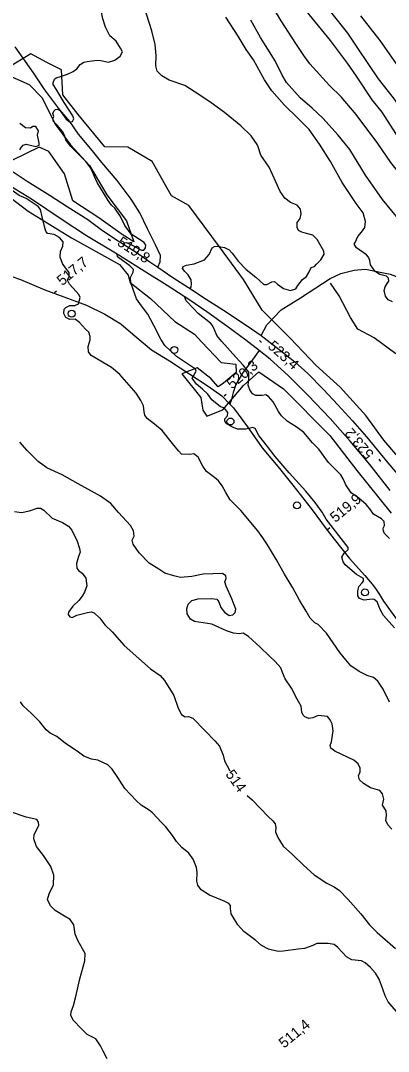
# Model space of a CAD drawing. Extents: x 347059 to 352153, y 6073752 to 6078601.
# Drawn here: x 349911.2 to 350069.3, y 6077137.1 to 6077579.9 of the extents above; entities that cross this region are included whole.
import ezdxf

# ---------------------------------------------------------------- set-up
doc = ezdxf.new("R2010")
doc.units = 0
for name, color, linetype in [('Level 1', 7, 'Continuous'), ('Level 2', 7, 'Continuous'), ('Level 21', 7, 'Continuous'), ('Level 22', 7, 'Continuous'), ('Level 3', 7, 'Continuous'), ('Level 36', 7, 'Continuous'), ('Level 4', 7, 'Continuous'), ('Level 44', 7, 'Continuous')]:
    doc.layers.add(name, color=color, linetype=linetype)

msp = doc.modelspace()

# ---------------------------------------------------------------- linework, layer by layer
at = {"layer": 'Level 1'}
for points in [[(349945.69, 6077562.71), (349948.99, 6077561.97), (349951.73, 6077562.89), (349953.95, 6077564.58), (349954.94, 6077566.46), (349954.15, 6077568.06), (349952.24, 6077571), (349949.53, 6077573.29), (349947.71, 6077577.1), (349946.59, 6077580.7), (349943.74, 6077594.8), (349936.94, 6077616.55), (349933.48, 6077627.5), (349929.44, 6077635.58), (349923.28, 6077650.41), (349915.75, 6077666.24), (349907.75, 6077681.67), (349899.86, 6077694.54), (349895, 6077703.13), (349887.18, 6077715.91), (349883.67, 6077721.9)], [(350088.41, 6077512.44), (350082.26, 6077519.01), (350078.45, 6077523.27), (350075.13, 6077527.41), (350066.57, 6077540.58), (350062.28, 6077545.89), (350055.61, 6077555.99), (350051.71, 6077561.63), (350044.34, 6077571.27), (350034.06, 6077583.93), (350026.58, 6077593.88), (350017.89, 6077604.59)], [(349955.4, 6077483.85), (349955.8, 6077484.43), (349956.74, 6077484.59), (349959.74, 6077483.08), (349963.16, 6077481.23), (349964.11, 6077481.22), (349964.87, 6077482.24), (349964.99, 6077483.4), (349964.23, 6077484.63), (349960.29, 6077487.11), (349958.78, 6077488.12), (349955.98, 6077491.81), (349954.17, 6077495.76), (349951.74, 6077499.34), (349950.25, 6077500.64), (349948.76, 6077502.6), (349944.09, 6077510.31), (349941.4, 6077516.46), (349939.2, 6077519.43), (349936.25, 6077522.33), (349932.66, 6077526.01), (349930.65, 6077528.74), (349930.11, 6077530.69), (349929.24, 6077532.22), (349926.94, 6077534.98), (349925.26, 6077536.52), (349925.09, 6077537.7), (349925.48, 6077538.69), (349925.02, 6077540.04), (349925.41, 6077541.02), (349926.21, 6077541.68), (349927.11, 6077541.89), (349928.01, 6077541.3), (349929.37, 6077539.5), (349930.72, 6077537.55), (349932.5, 6077536.22), (349933.56, 6077536.56), (349934.11, 6077537.68), (349933.65, 6077539.03), (349929.89, 6077544.69), (349927.74, 6077548.24), (349926.49, 6077550.39), (349925.22, 6077552.4), (349925.23, 6077553.21), (349925.74, 6077554.69), (349926.46, 6077555.28), (349928.73, 6077555.95), (349931.32, 6077556.88), (349933.77, 6077557.96), (349935.35, 6077559.13), (349936.72, 6077561.05), (349938.43, 6077562.06), (349939.85, 6077562.29), (349944.09, 6077562.85), (349945.69, 6077562.71)], [(349963.22, 6077457.39), (349961.02, 6077460.37), (349959.39, 6077464.74), (349958.54, 6077467.23), (349958.48, 6077469.56), (349959.51, 6077471.87), (349959.77, 6077473.02), (349958.16, 6077474.48), (349952.89, 6077478.39), (349952.75, 6077479.54)], [(350071.96, 6077319.09), (350067.18, 6077324.35), (350065.86, 6077326.6), (350065.22, 6077328.33), (350064.45, 6077330.23), (350063.15, 6077331.16), (350062.28, 6077331.38), (350058.86, 6077330.98), (350056.94, 6077331.67), (350056.16, 6077332.76), (350056.14, 6077334.74), (350056.56, 6077336.81), (350057.97, 6077338.36), (350058.56, 6077339.11), (350058.53, 6077340.28), (350055.53, 6077341.95), (350050.71, 6077346.12), (350049.89, 6077347.44), (350049.28, 6077349.46), (350050.32, 6077351.11), (350052.01, 6077352.64), (350052.04, 6077353.58), (350042.58, 6077365.78), (350040.81, 6077368.72), (350037.76, 6077372.87), (350033.75, 6077377.7), (350026.66, 6077385.58), (350020.6, 6077392.71), (350017.34, 6077396.95), (350013.55, 6077401.68), (350012.01, 6077404.67), (350010.98, 6077405.06), (350008.07, 6077404.36), (350004.41, 6077404.43), (350001.92, 6077405.32), (349999.57, 6077406.85), (349998.93, 6077407.78), (349999.03, 6077408.8), (350000.19, 6077410.15), (350000.26, 6077411.53), (349998.76, 6077413.49), (349997.12, 6077414.01), (349993.38, 6077417.05), (349991.7, 6077419.39), (349989.35, 6077421.58), (349986.85, 6077423.78), (349984.89, 6077426.3), (349986.72, 6077429.37), (349986.44, 6077430.09), (349978.18, 6077435.67), (349973.13, 6077440.29), (349971.49, 6077443.07), (349968.48, 6077448.96), (349965.86, 6077453.72), (349963.22, 6077457.39)], [(349918.97, 6077234.33), (349918.94, 6077235.5), (349918.17, 6077236.75), (349913.61, 6077237.7), (349907.32, 6077239.91)], [(349948.37, 6077133.97), (349946.69, 6077137.15), (349945.59, 6077139.46), (349943.52, 6077142.45), (349939.78, 6077144.35), (349937.23, 6077146.95), (349933.95, 6077150.42), (349932.83, 6077152.59), (349932.91, 6077154.12), (349933.91, 6077156.82), (349934.89, 6077160.69), (349936.6, 6077168.24), (349938.85, 6077175.95), (349938.94, 6077179.1), (349935.99, 6077184.45), (349934.67, 6077187.52), (349934.1, 6077191.46), (349932.47, 6077193.75), (349930.1, 6077195.15), (349926.05, 6077197.6), (349924.04, 6077199.7), (349922.75, 6077202.39), (349923.44, 6077204.82), (349925.29, 6077208.61), (349925.42, 6077212.86), (349924.23, 6077216.57), (349921.07, 6077221.2), (349918.06, 6077225.16), (349916.9, 6077228.36), (349917.01, 6077230.18), (349918.97, 6077234.33)]]:
    msp.add_lwpolyline(points, dxfattribs=at)
at = {"layer": 'Level 2'}
for points in [[(349998.79, 6077540.38), (349993.12, 6077544.61), (349988.3, 6077547.82), (349981.75, 6077551.98), (349975.09, 6077554.34), (349971.9, 6077556.23), (349969.89, 6077558.16), (349969.31, 6077560.47), (349969.53, 6077564.89), (349969.05, 6077569.66), (349967.66, 6077575.54), (349963.17, 6077589.48)], [(350086.49, 6077501.26), (350080.36, 6077507.34), (350075.32, 6077512.59), (350070.31, 6077518.92), (350064.75, 6077527.05), (350055.45, 6077539.5), (350048.96, 6077547.13), (350044.04, 6077552.07), (350035.53, 6077561.33), (350032.96, 6077564.9), (350029.45, 6077570.07), (350023.25, 6077579.77), (350017.83, 6077588.52)], [(350056.15, 6077487.21), (350057.73, 6077489.03), (350059.17, 6077491.01), (350059.5, 6077493.52), (350058.4, 6077497.26), (350055.43, 6077501.32), (350049.42, 6077510.31), (350044.45, 6077519.35), (350039.69, 6077526.84), (350035.17, 6077533.07), (350030.3, 6077537.95), (350024.63, 6077543.63), (350019.15, 6077549.73), (350016.03, 6077554.45), (350011.24, 6077563.1), (350008.16, 6077567.45), (350004.76, 6077573.14), (349999.42, 6077581.33)], [(350103.66, 6077510.13), (350097.32, 6077516.13), (350088.13, 6077525.07), (350083.06, 6077531.32), (350077.56, 6077538.4), (350071.45, 6077546.7), (350065.11, 6077554.94), (350056.12, 6077567.98), (350051.89, 6077574.51), (350044.55, 6077583.63)], [(350292.81, 6077312.79), (350273.59, 6077332.49), (350257.32, 6077347.32), (350234.52, 6077365.03), (350222.62, 6077374.82), (350204.7, 6077391.83), (350192.36, 6077405.99), (350183.34, 6077418.11), (350174.07, 6077433.72), (350162.08, 6077457.09), (350151.14, 6077473.43), (350143.97, 6077486.52), (350133.65, 6077500.18), (350123.48, 6077512.38), (350113.75, 6077520.21), (350098.06, 6077532.62), (350086.52, 6077542.63), (350076.73, 6077555.65), (350065.76, 6077571.37), (350057.49, 6077581.94)], [(350077.7, 6077491.05), (350072.82, 6077495.78), (350066.73, 6077503.1), (350059.4, 6077513.5), (350052.73, 6077524.57), (350047.63, 6077530.71), (350041.17, 6077537.98), (350036.54, 6077542.25), (350031.35, 6077546.71), (350025.56, 6077553.34), (350023.67, 6077556.42), (350020.63, 6077562.65), (350014.37, 6077572.58), (350010.13, 6077580.08)], [(349990.25, 6077477.17), (349991.31, 6077478.31), (349992.23, 6077479.46), (349993.54, 6077482.25), (349994.48, 6077482.89), (349995.74, 6077483), (349998.85, 6077482.49), (350000.8, 6077481.44), (350002.12, 6077480.01), (350004.78, 6077476.49), (350008.19, 6077473.04), (350012.25, 6077469.61), (350015.7, 6077466.6), (350017.09, 6077466.54), (350019.25, 6077467.65), (350020.3, 6077467.85), (350021.58, 6077466.64), (350024.26, 6077464.86), (350027.26, 6077464), (350029.45, 6077464.6), (350030.4, 6077466.04), (350032.42, 6077468.62), (350034.1, 6077470), (350035.15, 6077471.65), (350036.03, 6077473.83), (350037.46, 6077474.21), (350038.45, 6077475.28), (350040.25, 6077477.15), (350041.66, 6077479.5), (350041.58, 6077480.89), (350038.62, 6077485.9), (350036.74, 6077487.68), (350034.1, 6077488.43), (350032.02, 6077488.98), (350030.7, 6077489.76), (350030.09, 6077490.98), (350030.08, 6077493.1), (350031.36, 6077494.94), (350031.78, 6077496.87), (350031.46, 6077498.87), (350030.02, 6077500.6), (350027.19, 6077501.74), (350024.81, 6077503.63), (350022.74, 6077506.44), (350019.43, 6077513.81), (350017.97, 6077516.86), (350014.45, 6077522.06), (350013.34, 6077525.66), (350012.85, 6077526.72), (350010.29, 6077530.45), (350005.86, 6077534.64), (349998.79, 6077540.38)], [(349910.79, 6077524.39), (349911.63, 6077525.48), (349912.23, 6077526.38), (349913.52, 6077526.77), (349917.68, 6077525.81), (349919.13, 6077526.33), (349919.15, 6077527.28), (349918.46, 6077530.7), (349918.94, 6077532.55), (349917.72, 6077534.34), (349916.48, 6077534.38), (349915.39, 6077533.75), (349913.27, 6077533.87), (349910.87, 6077535.62)], [(349919.7, 6077498.77), (349918.73, 6077500.1), (349913.63, 6077503.49), (349910.53, 6077504.79), (349904.49, 6077509), (349899.76, 6077513.22), (349899.42, 6077513.9)], [(350015.25, 6077357.69), (350013.12, 6077360.74), (350005.89, 6077369.45), (350001.33, 6077373.97), (349999.36, 6077377.15), (349997.8, 6077379.99), (349996.19, 6077382.26), (349994.48, 6077383.66), (349991.13, 6077386.24), (349989.58, 6077388.43), (349987.54, 6077392.34), (349985.63, 6077393.84), (349983.76, 6077393.5), (349980.39, 6077393.67), (349979.12, 6077395.03), (349976.49, 6077398.19), (349972.05, 6077403.86), (349968.78, 6077406.5), (349965.64, 6077408.99), (349964.61, 6077410.4), (349964.31, 6077411.88), (349964.05, 6077414.46), (349962.8, 6077416.63), (349960.91, 6077419.87), (349957.86, 6077423.22), (349953.84, 6077427.9), (349950.31, 6077430.85), (349945.73, 6077433.61), (349941.56, 6077436.04), (349940.39, 6077437.61), (349940.25, 6077439.89), (349941.05, 6077442.8), (349941.12, 6077444.18), (349940.49, 6077446.07), (349939.07, 6077447.29), (349936.56, 6077450.15), (349934.57, 6077451.58), (349932.36, 6077451.49), (349930.68, 6077452.37), (349929.82, 6077454.06), (349929.86, 6077455.95), (349930.6, 6077456.69), (349932.36, 6077457.47), (349934.43, 6077457.57), (349936.02, 6077458.18), (349936.73, 6077461.01), (349936.22, 6077462.23), (349935.02, 6077463.5), (349932.17, 6077466.61), (349931.32, 6077468.44), (349932.06, 6077469.98), (349932.09, 6077471.73), (349930.51, 6077473.63), (349929.16, 6077475.57), (349928.25, 6077478.28), (349928.27, 6077480.69), (349929.31, 6077483), (349929.42, 6077484.82), (349927.92, 6077486.78), (349925.61, 6077487.94), (349922.79, 6077488.42), (349922, 6077489.37), (349921.48, 6077491.46), (349920.42, 6077495.64), (349919.7, 6077498.77)], [(350071.06, 6077459.14), (350069.16, 6077459.97), (350068.06, 6077461.45), (350067.43, 6077463.98), (350067.88, 6077465.54), (350068.83, 6077466.98), (350069.44, 6077468.02), (350069.27, 6077469.2), (350068.48, 6077470.14), (350065.61, 6077470.84), (350063.61, 6077472.12), (350061.62, 6077474.99), (350061.29, 6077476.84), (350060.77, 6077478.27), (350059.92, 6077479.3), (350055.59, 6077482.24), (350054.65, 6077483.86), (350054.94, 6077484.63), (350056.15, 6077487.21)], [(349984.01, 6077464.87), (349984.48, 6077465.57), (349984.58, 6077466.7), (349984.54, 6077468.52), (349983.15, 6077470.69), (349981.74, 6077472.05), (349980.85, 6077473.45), (349981.08, 6077474.3), (349982.46, 6077474.9), (349985.75, 6077475.47), (349990.25, 6077477.17)], [(350069.82, 6077357.38), (350067.82, 6077359.46), (350067.26, 6077360.46), (350067.03, 6077361.87), (350067.58, 6077362.99), (350067.46, 6077364.75), (350066.33, 6077365.94), (350062.93, 6077367.94), (350061.31, 6077370.2), (350059.72, 6077371.96), (350056.55, 6077374.8), (350053.24, 6077377.01), (350051.01, 6077380.49), (350049.86, 6077383), (350048.79, 6077384.78), (350048.12, 6077385.43), (350043.58, 6077390.07), (350039.45, 6077395.85), (350036.7, 6077398.51), (350032.88, 6077402.95), (350030.09, 6077405.17), (350025.79, 6077407.76), (350023.31, 6077410.1), (350022.02, 6077411.97), (350019.79, 6077416.11), (350017.68, 6077418.49), (350016.57, 6077419.17), (350015.07, 6077418.88), (350012.28, 6077418.84), (350010.88, 6077419.56), (350009.73, 6077421.27), (350008.98, 6077423.3), (350009.26, 6077426.19), (350009.33, 6077428.83), (350006.82, 6077431.88), (350003.64, 6077435.38), (349997.69, 6077442.04), (349995.6, 6077444.57), (349994.52, 6077447), (349993.68, 6077448.97), (349992.82, 6077449.85), (349987.58, 6077454.04), (349985.59, 6077456.12), (349982.4, 6077459.47), (349981.67, 6077461.31)], [(349941.66, 6077377.81), (349935.86, 6077380.91), (349929.02, 6077384.77), (349922.4, 6077387.72), (349918.77, 6077390.47), (349914.02, 6077395.23), (349910.83, 6077398.74)], [(350044.83, 6077270.08), (350045.6, 6077274.84), (350045.15, 6077277.81), (350044.22, 6077279.58), (350043.1, 6077280.93), (350039.08, 6077281.38), (350036.78, 6077280.43), (350035.04, 6077280.08), (350033.34, 6077280.83), (350032.6, 6077281.56), (350032.14, 6077282.77), (350031.73, 6077285.37), (350030.03, 6077288.39), (350027.62, 6077293.08), (350024.92, 6077297.14), (350023.72, 6077299.89), (350023.03, 6077301.86), (350020.64, 6077304.57), (350018.02, 6077307.09), (350014.17, 6077310.74), (350009.17, 6077315.31), (350006.8, 6077316.7), (350005.14, 6077316.42), (350002.74, 6077316.72), (349999.68, 6077317.81), (349993.46, 6077320.59), (349985.91, 6077321.74), (349984.24, 6077322.78), (349982.77, 6077325.04), (349982.61, 6077327.17), (349983.19, 6077329.24), (349984.74, 6077330.78), (349987.54, 6077331.47), (349993.31, 6077331.65), (349995.48, 6077331.3), (349996.41, 6077330.19), (349997.28, 6077327.84), (349998.77, 6077325.73), (350000.84, 6077324.36), (350002.35, 6077324.66), (350003.41, 6077325.66), (350003.76, 6077327.01), (350002, 6077331.57), (349999.58, 6077336.92), (349998.96, 6077338.81), (349999.54, 6077340.21), (349999.43, 6077341.32), (349997.99, 6077342.41), (349989.62, 6077342.1), (349984.74, 6077341.16), (349979.98, 6077340.73), (349977.02, 6077341.38), (349973.23, 6077342.54), (349970.6, 6077344.25), (349966.43, 6077346.83), (349962.08, 6077351.26), (349959.57, 6077354.93), (349959.16, 6077356.73), (349960, 6077358.48), (349959.71, 6077360.77), (349958.39, 6077363.01), (349953.2, 6077368.62), (349949.97, 6077372.5), (349945.56, 6077375.55), (349941.66, 6077377.81)], [(349908.5, 6077369.08), (349911.62, 6077368.56), (349915.01, 6077369.34), (349918.37, 6077370.49), (349919.7, 6077370.52), (349921.15, 6077369.58), (349924.79, 6077366.16), (349929.18, 6077364.29), (349931.74, 6077362.65), (349933.21, 6077361.05), (349935.54, 6077356.3), (349936.47, 6077353.06), (349936.83, 6077351.49), (349936.14, 6077349.72), (349935.17, 6077346.67), (349935.34, 6077344.67), (349936.19, 6077343.5), (349937.71, 6077342.48), (349939.19, 6077340.36), (349939.69, 6077337.16), (349938.67, 6077334.33), (349937.62, 6077332.67), (349936.18, 6077330.83), (349933.57, 6077328.3), (349931.7, 6077325.84), (349931.67, 6077324.74), (349932.38, 6077323.72), (349933.31, 6077323.42), (349935.34, 6077324.54), (349940.01, 6077325.57), (349941.52, 6077325.86), (349942.8, 6077325.45), (349945.23, 6077323.17), (349947.39, 6077320.4), (349950.48, 6077317.33), (349955.73, 6077311.49), (349961.97, 6077305.92), (349967.05, 6077301.41), (349971.2, 6077298.53), (349973.06, 6077296.45), (349976.99, 6077289.93), (349978.97, 6077284.61), (349980.39, 6077281.77), (349981.91, 6077280.75), (349983.4, 6077280.9), (349985.18, 6077280.22), (349990.56, 6077274.87), (349994.62, 6077270.46), (349996.7, 6077268.28), (349998.23, 6077264.33), (349998.87, 6077261.92)], [(350069.73, 6077287.08), (350067.11, 6077292.66), (350064.8, 6077296.1), (350062.96, 6077297.66), (350060.1, 6077298.52), (350056.73, 6077300.3), (350053.21, 6077302.75), (350050.96, 6077305.3), (350048.39, 6077308.39), (350042.66, 6077316.75), (350039.04, 6077320.45), (350037.72, 6077321.24), (350035.7, 6077323.18), (350033.95, 6077326.27), (350031.02, 6077330.93), (350028.15, 6077336.17), (350024.61, 6077342.05), (350021.24, 6077348.21), (350017.32, 6077354.72), (350015.25, 6077357.69)], [(349960.82, 6077244.92), (349956.01, 6077250.07), (349952.93, 6077254.76), (349950.48, 6077258.37), (349948.67, 6077260.23), (349944.36, 6077262.18), (349941.67, 6077262.65), (349938.33, 6077263.92), (349935.44, 6077266.1), (349930.52, 6077269.43), (349926.69, 6077272.43), (349923.94, 6077273.79), (349922.17, 6077275.28), (349919.4, 6077278.62), (349916.06, 6077282.16), (349912.33, 6077285.52), (349911.11, 6077287.33)], [(350070.73, 6077232.55), (350069, 6077234.47), (350068.21, 6077236.23), (350068.43, 6077238.41), (350068.34, 6077240.46), (350066.8, 6077242.81), (350067.28, 6077245.47), (350066.77, 6077247.72), (350065.66, 6077249.21), (350061.63, 6077250.33), (350058.57, 6077252.23), (350056.88, 6077253.78), (350056.38, 6077255.51), (350057.21, 6077257.12), (350057.22, 6077258.73), (350056.37, 6077260.57), (350054.38, 6077262.15), (350046.28, 6077266.06), (350044.56, 6077267.32), (350044.23, 6077268.53), (350044.83, 6077270.08)], [(349998.87, 6077261.92), (350001.09, 6077257.62)], [(350074.52, 6077152.26), (350069.19, 6077158.35), (350067.97, 6077160.97), (350066.92, 6077163.86), (350065.27, 6077168.13), (350063.75, 6077170.77), (350061.62, 6077173.18), (350059.37, 6077175.09), (350057.68, 6077175.99), (350053.56, 6077176.38), (350051.33, 6077177.77), (350047.5, 6077181.74), (350045.92, 6077182.99), (350043.46, 6077183.52), (350038.55, 6077183.4), (350036.84, 6077182.54), (350033.24, 6077181.34), (350030.46, 6077180.95), (350024.09, 6077180.16), (350021.86, 6077180.08), (350017.81, 6077181.06), (350014.7, 6077182.53), (350012.33, 6077184.74), (350007.09, 6077188.62), (350004.63, 6077191.43), (350001.7, 6077196.26), (350001.48, 6077198.48), (350001.38, 6077199.74), (350000.73, 6077200.68), (349998.75, 6077201.6), (349992.43, 6077204.19), (349988.74, 6077206.52), (349987.38, 6077208.49), (349986.88, 6077210.22), (349987.11, 6077214.02), (349986.8, 6077216.03), (349985.38, 6077219.69), (349983.5, 6077222.29), (349980.55, 6077224.7), (349978.15, 6077227.27), (349976.55, 6077229.85), (349973.6, 6077233.58), (349971.71, 6077235.37), (349967.91, 6077239.62), (349966.4, 6077240.79), (349963.06, 6077242.87), (349960.82, 6077244.92)], [(350008.55, 6077247.04), (350010.8, 6077245.1), (350017.55, 6077237.94), (350019.67, 6077236.2), (350020.57, 6077234.79), (350020.93, 6077233.22), (350020.76, 6077231.48), (350021.76, 6077228.96), (350024.05, 6077225.23), (350028.13, 6077221.61), (350032.85, 6077217.06), (350037.39, 6077212.88), (350042.89, 6077209.35), (350045.98, 6077207.74), (350048.28, 6077206.27), (350051.9, 6077202.55), (350057.48, 6077196.15), (350061.24, 6077191.47), (350064.47, 6077188.22), (350072.36, 6077181.3)]]:
    msp.add_lwpolyline(points, dxfattribs=at)
at = {"layer": 'Level 21'}
for points in [[(349907.96, 6077514.97), (349914.01, 6077510.95), (349923.89, 6077504.69), (349931.19, 6077500.08), (349940.1, 6077494.44), (349946.37, 6077489.71), (349953.15, 6077485.27), (349960.9, 6077480.39), (349966.7, 6077476.32), (349970.15, 6077473.99), (349976.67, 6077469.58), (349983.41, 6077465.27), (349990.93, 6077460.29), (349998.35, 6077455.52), (350008.54, 6077448.78), (350014.59, 6077444.58), (350022.3, 6077438.66), (350029.13, 6077433.26), (350034.66, 6077428.26), (350041.45, 6077421.49), (350047.59, 6077414.78), (350053.81, 6077407.99), (350059.89, 6077401.08), (350068.99, 6077389.97), (350074.72, 6077383.13)], [(350070.06, 6077378.04), (350061.38, 6077389.28), (350052.91, 6077399.3), (350044.28, 6077408.96), (350034.86, 6077418.78), (350026.18, 6077427.45), (350018.4, 6077434.42), (350013.67, 6077438.13), (350008.02, 6077442.55), (349999.84, 6077448.67), (349991.17, 6077454.76), (349983.94, 6077459.83), (349974.19, 6077466.14), (349964.33, 6077472.22), (349952.75, 6077479.54), (349939.51, 6077487.42), (349929.01, 6077494.33), (349915.88, 6077503.14), (349905.15, 6077509.8)]]:
    msp.add_lwpolyline(points, dxfattribs=at)
at = {"layer": 'Level 22'}
for points in [[(349970.15, 6077473.99), (349971.16, 6077476.24), (349971.32, 6077478.98), (349969.18, 6077483.58), (349965.7, 6077490.47), (349962.5, 6077497.31), (349958.73, 6077503.14), (349952.64, 6077511.2), (349946.12, 6077518.89), (349942.06, 6077523.9), (349936.14, 6077531.14), (349932.29, 6077536.54), (349928.07, 6077541.57), (349921.53, 6077550.08), (349916.71, 6077557.52), (349908.85, 6077568.68)], [(349904.57, 6077471.01), (349911.2, 6077468.72), (349921.58, 6077464.27), (349932.43, 6077460.24), (349939.47, 6077457.72), (349947.4, 6077453.79), (349954.28, 6077449.58), (349959.4, 6077445.17), (349967.44, 6077438.43), (349975.13, 6077433.79), (349983.97, 6077427.96), (349991.82, 6077422.87), (349997.64, 6077418.68), (350001.11, 6077415.14), (350002.73, 6077413.5), (350008.69, 6077405.42), (350014.98, 6077396.41), (350022.43, 6077387.43), (350028.16, 6077380.34), (350036.05, 6077370.31), (350043.03, 6077360.93), (350046.05, 6077357.14), (350052.64, 6077348.85), (350059.18, 6077341.49), (350062.25, 6077337.75), (350063.7, 6077335.92), (350065.53, 6077333.3), (350067.22, 6077330.48)], [(350014.59, 6077444.58), (350017.1, 6077449.2), (350023.17, 6077455.62), (350031.56, 6077460.86), (350044.33, 6077469.04), (350048.89, 6077471.23), (350054.52, 6077472.68), (350059.49, 6077473.13), (350070.03, 6077471), (350086.9, 6077464.69), (350096.57, 6077459.17), (350104.48, 6077452.91), (350110.04, 6077449.29), (350114.79, 6077443.8), (350120.32, 6077440.74), (350130.31, 6077437.29)], [(350013.67, 6077438.13), (350010.8, 6077434.02), (350006.63, 6077428.45), (350003.68, 6077423.53), (350002.53, 6077420.11), (350001.71, 6077416.75), (350001.11, 6077415.14)], [(350067.22, 6077330.48), (350072.76, 6077322.73)]]:
    msp.add_lwpolyline(points, dxfattribs=at)
at = {"layer": 'Level 3'}
for p, q in [((349948.76, 6077486.09), (349949.77, 6077485.44)), ((349925.71, 6077463.06), (349926.63, 6077463.83)), ((350013.89, 6077442.45), (350014.79, 6077441.66)), ((349998.7, 6077418.68), (349999.62, 6077419.45)), ((350066.1, 6077390.55), (350065.32, 6077391.47)), ((350043.13, 6077361.33), (350044.05, 6077362.1))]:
    msp.add_line(p, q, dxfattribs=at)
at = {"layer": 'Level 36'}
for centre in [(349933.18, 6077454), (349977.24, 6077438.44), (350001.41, 6077407.68), (350030, 6077371.64), (350059.2, 6077334.25)]:
    msp.add_circle(centre, 1.5, dxfattribs=at)
at = {"layer": 'Level 4'}
msp.add_lwpolyline([(350072.56, 6077436.71), (350063.24, 6077443.58), (350056.22, 6077447.35), (350052.94, 6077452.32), (350048.2, 6077461.7), (350044.4, 6077467.13)], dxfattribs=at)
at = {"layer": 'Level 44'}
for points in [[(350076.8, 6077388.68), (350067.34, 6077399.68), (350059.66, 6077410.32), (350048.49, 6077422.49), (350038.25, 6077431.75), (350027.05, 6077443.53), (350015.06, 6077455.51), (350007.02, 6077468.64), (349996.73, 6077482.69), (349983.46, 6077500.47), (349975.99, 6077504.59), (349967.67, 6077519.3), (349957.23, 6077525.54), (349947.46, 6077525.67), (349935.92, 6077539.61), (349929.27, 6077548.01), (349928.81, 6077558.77), (349922.44, 6077561.92), (349915.64, 6077565.59), (349905.71, 6077559.66)], [(349906.14, 6077556.29), (349914.88, 6077552.45), (349920.38, 6077546.78), (349926.05, 6077535.38), (349932.67, 6077526.47), (349940.73, 6077517.62), (349948.21, 6077504.98), (349956.66, 6077493.87), (349959.93, 6077484.88), (349954.88, 6077487.98), (349944.86, 6077495.2), (349933.63, 6077502.53), (349930.04, 6077514.13), (349923.27, 6077523.64), (349919.14, 6077525.54), (349907.7, 6077519.97)], [(349894.81, 6077512.89), (349914.42, 6077498.09), (349933.13, 6077486.61), (349953.66, 6077475.16), (349957.47, 6077470.56), (349958.24, 6077467.39), (349967.02, 6077460.48), (349977.48, 6077450.67), (349985.9, 6077445.24), (349989, 6077441.9), (349997.43, 6077433.09), (350003.75, 6077432.29), (350003.92, 6077428.72), (349998.42, 6077424.11), (349996.14, 6077422.61), (349992.98, 6077426.18), (349987.11, 6077430.71), (349980.48, 6077428.1), (349988.7, 6077417.95), (349989.47, 6077412.59), (349991.19, 6077410.02), (349998.06, 6077412.65), (350007.01, 6077423.1), (350013.6, 6077429.07), (350024.17, 6077421.77), (350044.18, 6077401.63), (350055.68, 6077386.68), (350070.51, 6077368.28)]]:
    msp.add_lwpolyline(points, dxfattribs=at)

# ---------------------------------------------------------------- texts
at = {"layer": 'Level 2'}
msp.add_text('514', height=4.5, rotation=305.4593, dxfattribs=at).set_placement((349999.06, 6077256.13))
at = {"layer": 'Level 3'}
for s, rotation, p in [('519,8', 326.7552, (349952.36, 6077483.68)), ('517,7', 39.62, (349929.07, 6077465.78)), ('523,4', 318.52, (350017.1, 6077439.56)), ('520,3', 39.62, (350002.06, 6077421.4)), ('523,2', 130.4676, (350063.33, 6077393.88)), ('519,9', 39.62, (350046.49, 6077364.04)), ('511,4', 39.62, (350024.47, 6077138.26))]:
    msp.add_text(s, height=4.5, rotation=rotation, dxfattribs=at).set_placement(p)

doc.saveas('drawing.dxf')
